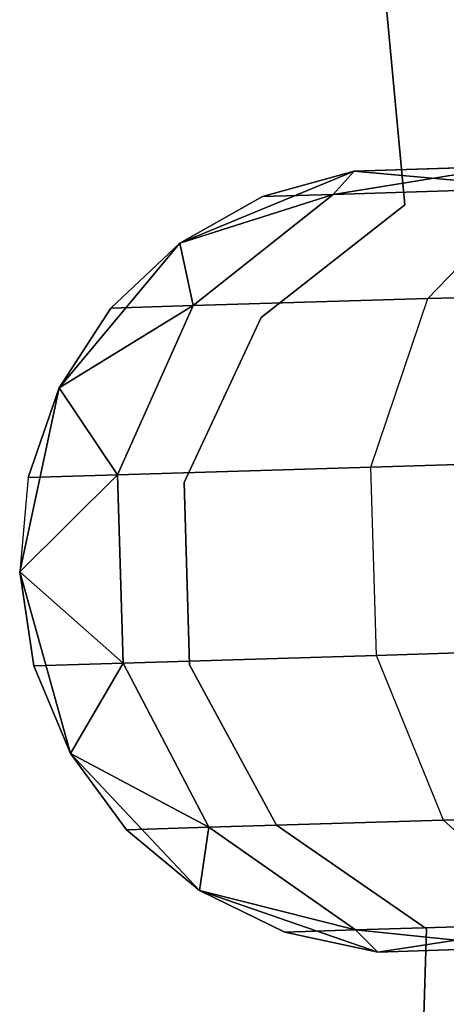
# Model space of a CAD drawing. Extents: x -91 to 91, y -91 to 262.
# Tile 264 of 480: x 59.43 to 60.51, y 0.72 to 3.22. Entities that reach past the tile are written whole.
import ezdxf

# ---------------------------------------------------------------- set-up
doc = ezdxf.new("R2010")
doc.units = 0
doc.header["$LTSCALE"] = 25.4
doc.layers.get('0').update_dxf_attribs({"linetype": 'CONTINUOUS'})

# ---------------------------------------------------------------- blocks, each defined once
blk = doc.blocks.new('ETE0_STL_1')
at = {"color": 0}
for p, q in [((59.8894, 8.3324, 164.5076), (60.4038, 2.7473, 164.5076)), ((60.4038, 2.7473, 162.5076), (59.8894, 8.3324, 162.5076)), ((60.4038, 2.7473, 162.5076), (59.8894, 8.3324, 162.5076)), ((59.8894, 8.3324, 164.5076), (60.4038, 2.7473, 164.5076)), ((60.2754, 2.8332, 327.5076), (59.8332, 2.65, 327.5076)), ((59.8332, 2.65, 163.5076), (60.2754, 2.8332, 163.5076)), ((60.2754, 2.8332, 327.5076), (59.8332, 2.65, 327.5076)), ((59.8332, 2.65, 163.5076), (60.2754, 2.8332, 163.5076)), ((60.2754, 2.8332, 322.0076), (60.0431, 2.7685, 322.0076)), ((60.0431, 2.7685, 322.0076), (60.2754, 2.8332, 327.5076)), ((60.0431, 2.7685, 322.0076), (60.2754, 2.8332, 327.5076)), ((60.2754, 2.8332, 322.0076), (60.0431, 2.7685, 322.0076)), ((60.2754, 2.8332, 168.0076), (60.0431, 2.7685, 168.0076)), ((60.0431, 2.7685, 168.0076), (60.2754, 2.8332, 163.5076)), ((60.0431, 2.7685, 168.0076), (60.2754, 2.8332, 163.5076)), ((60.2754, 2.8332, 168.0076), (60.0431, 2.7685, 168.0076)), ((60.6593, 2.8448, 321.2884), (60.2223, 2.7739, 321.1065)), ((60.6593, 2.8448, 321.2884), (60.2223, 2.7739, 321.1065)), ((60.2223, 2.7739, 168.9087), (60.6593, 2.8448, 168.7269)), ((60.2223, 2.7739, 168.9087), (60.6593, 2.8448, 168.7269)), ((60.2754, 2.8332, 322.0076), (60.2223, 2.7739, 321.1065)), ((60.2754, 2.8332, 322.0076), (60.2223, 2.7739, 321.1065)), ((60.2223, 2.7739, 168.9087), (60.2754, 2.8332, 168.0076)), ((60.2223, 2.7739, 168.9087), (60.2754, 2.8332, 168.0076)), ((60.2754, 2.8332, 322.0076), (60.6593, 2.8448, 321.2884)), ((60.2754, 2.8332, 322.0076), (60.6593, 2.8448, 321.2884)), ((60.6593, 2.8448, 168.7269), (60.2754, 2.8332, 168.0076)), ((60.6593, 2.8448, 168.7269), (60.2754, 2.8332, 168.0076)), ((60.5163, 2.8405, 322.0076), (60.2754, 2.8332, 327.5076)), ((60.5163, 2.8405, 322.0076), (60.2754, 2.8332, 327.5076)), ((60.2754, 2.8332, 163.5076), (60.5163, 2.8405, 168.0076)), ((60.2754, 2.8332, 163.5076), (60.5163, 2.8405, 168.0076)), ((60.752, 2.7899, 327.5076), (60.2754, 2.8332, 327.5076)), ((60.2754, 2.8332, 163.5076), (60.752, 2.7899, 163.5076)), ((60.752, 2.7899, 327.5076), (60.2754, 2.8332, 327.5076)), ((60.2754, 2.8332, 322.0076), (60.2754, 2.8332, 327.5076)), ((60.2754, 2.8332, 322.0076), (60.2754, 2.8332, 327.5076)), ((60.2754, 2.8332, 168.0076), (60.2754, 2.8332, 163.5076)), ((60.2754, 2.8332, 163.5076), (60.752, 2.7899, 163.5076)), ((60.2754, 2.8332, 168.0076), (60.2754, 2.8332, 163.5076)), ((60.2223, 2.7739, 321.1065), (60.7325, 2.7893, 320.3427)), ((60.2223, 2.7739, 321.1065), (60.7325, 2.7893, 320.3427)), ((60.7325, 2.7893, 169.6726), (60.2223, 2.7739, 168.9087)), ((60.7325, 2.7893, 169.6726), (60.2223, 2.7739, 168.9087)), ((60.4623, 2.5091, 320.0641), (60.7325, 2.7893, 320.3427)), ((60.4623, 2.5091, 320.0641), (60.7325, 2.7893, 320.3427)), ((60.4623, 2.5091, 169.9511), (60.7325, 2.7893, 169.6726)), ((60.4623, 2.5091, 169.9511), (60.7325, 2.7893, 169.6726)), ((59.8332, 2.65, 322.0076), (60.2223, 2.7739, 321.1065)), ((59.8332, 2.65, 322.0076), (60.2223, 2.7739, 321.1065)), ((60.2223, 2.7739, 168.9087), (59.8332, 2.65, 168.0076)), ((60.2223, 2.7739, 168.9087), (59.8332, 2.65, 168.0076)), ((60.0431, 2.7685, 322.0076), (59.8332, 2.65, 327.5076)), ((60.0431, 2.7685, 322.0076), (59.8332, 2.65, 322.0076)), ((60.0431, 2.7685, 322.0076), (59.8332, 2.65, 327.5076)), ((60.0431, 2.7685, 322.0076), (59.8332, 2.65, 322.0076)), ((60.0431, 2.7685, 168.0076), (59.8332, 2.65, 168.0076)), ((59.8332, 2.65, 163.5076), (60.0431, 2.7685, 168.0076)), ((60.0431, 2.7685, 168.0076), (59.8332, 2.65, 168.0076)), ((59.8332, 2.65, 163.5076), (60.0431, 2.7685, 168.0076)), ((60.2223, 2.7739, 321.1065), (59.8668, 2.4911, 320.9558)), ((60.2223, 2.7739, 321.1065), (59.8668, 2.4911, 320.9558)), ((59.8668, 2.4911, 169.0594), (60.2223, 2.7739, 168.9087)), ((59.8668, 2.4911, 169.0594), (60.2223, 2.7739, 168.9087)), ((60.0431, 2.7685, 322.0076), (60.2223, 2.7739, 321.1065)), ((60.0431, 2.7685, 322.0076), (60.2223, 2.7739, 321.1065)), ((60.2223, 2.7739, 168.9087), (60.0431, 2.7685, 168.0076)), ((60.2223, 2.7739, 168.9087), (60.0431, 2.7685, 168.0076)), ((60.4038, 2.7473, 164.5076), (60.0396, 2.4611, 164.5076)), ((60.0396, 2.4611, 162.5076), (60.4038, 2.7473, 162.5076)), ((60.0396, 2.4611, 162.5076), (60.4038, 2.7473, 162.5076)), ((60.4038, 2.7473, 164.5076), (60.0396, 2.4611, 164.5076)), ((60.4038, 2.7473, 164.5076), (60.4038, 2.7473, 162.5076)), ((60.4038, 2.7473, 164.5076), (60.4038, 2.7473, 162.5076)), ((59.8332, 2.65, 327.5076), (59.5268, 2.2823, 327.5076)), ((59.5268, 2.2823, 163.5076), (59.8332, 2.65, 163.5076)), ((59.8332, 2.65, 327.5076), (59.5268, 2.2823, 327.5076)), ((59.5268, 2.2823, 163.5076), (59.8332, 2.65, 163.5076)), ((59.8332, 2.65, 322.0076), (59.6576, 2.4848, 322.0076)), ((59.6576, 2.4848, 322.0076), (59.8332, 2.65, 327.5076)), ((59.6576, 2.4848, 322.0076), (59.8332, 2.65, 327.5076)), ((59.8332, 2.65, 322.0076), (59.6576, 2.4848, 322.0076)), ((59.8332, 2.65, 168.0076), (59.6576, 2.4848, 168.0076)), ((59.6576, 2.4848, 168.0076), (59.8332, 2.65, 163.5076)), ((59.6576, 2.4848, 168.0076), (59.8332, 2.65, 163.5076)), ((59.8332, 2.65, 168.0076), (59.6576, 2.4848, 168.0076)), ((59.8332, 2.65, 322.0076), (59.8332, 2.65, 327.5076)), ((59.8332, 2.65, 322.0076), (59.8332, 2.65, 327.5076)), ((59.8332, 2.65, 322.0076), (59.8668, 2.4911, 320.9558)), ((59.8332, 2.65, 322.0076), (59.8668, 2.4911, 320.9558)), ((59.8668, 2.4911, 169.0594), (59.8332, 2.65, 168.0076)), ((59.8668, 2.4911, 169.0594), (59.8332, 2.65, 168.0076)), ((59.8332, 2.65, 168.0076), (59.8332, 2.65, 163.5076)), ((59.8332, 2.65, 168.0076), (59.8332, 2.65, 163.5076)), ((60.4623, 2.5091, 320.0641), (61.3536, 2.5361, 319.4683)), ((60.4623, 2.5091, 320.0641), (61.3536, 2.5361, 319.4683)), ((61.3536, 2.5361, 170.5469), (60.4623, 2.5091, 169.9511)), ((61.3536, 2.5361, 170.5469), (60.4623, 2.5091, 169.9511)), ((59.8668, 2.4911, 320.9558), (60.4623, 2.5091, 320.0641)), ((59.8668, 2.4911, 320.9558), (60.4623, 2.5091, 320.0641)), ((60.4623, 2.5091, 169.9511), (59.8668, 2.4911, 169.0594)), ((60.4623, 2.5091, 169.9511), (59.8668, 2.4911, 169.0594)), ((60.3179, 2.0808, 319.9068), (60.4623, 2.5091, 320.0641)), ((60.3179, 2.0808, 319.9068), (60.4623, 2.5091, 320.0641)), ((60.3179, 2.0808, 170.1084), (60.4623, 2.5091, 169.9511)), ((60.3179, 2.0808, 170.1084), (60.4623, 2.5091, 169.9511)), ((59.5268, 2.2823, 322.0076), (59.8668, 2.4911, 320.9558)), ((59.5268, 2.2823, 322.0076), (59.8668, 2.4911, 320.9558)), ((59.8668, 2.4911, 169.0594), (59.5268, 2.2823, 168.0076)), ((59.8668, 2.4911, 169.0594), (59.5268, 2.2823, 168.0076)), ((59.6576, 2.4848, 322.0076), (59.5268, 2.2823, 327.5076)), ((59.6576, 2.4848, 322.0076), (59.5268, 2.2823, 322.0076)), ((59.6576, 2.4848, 322.0076), (59.5268, 2.2823, 327.5076)), ((59.6576, 2.4848, 322.0076), (59.5268, 2.2823, 322.0076)), ((59.6576, 2.4848, 168.0076), (59.5268, 2.2823, 168.0076)), ((59.5268, 2.2823, 163.5076), (59.6576, 2.4848, 168.0076)), ((59.6576, 2.4848, 168.0076), (59.5268, 2.2823, 168.0076)), ((59.5268, 2.2823, 163.5076), (59.6576, 2.4848, 168.0076)), ((59.6576, 2.4848, 322.0076), (59.8668, 2.4911, 320.9558)), ((59.6576, 2.4848, 322.0076), (59.8668, 2.4911, 320.9558)), ((59.8668, 2.4911, 169.0594), (59.6576, 2.4848, 168.0076)), ((59.8668, 2.4911, 169.0594), (59.6576, 2.4848, 168.0076)), ((59.8668, 2.4911, 320.9558), (59.6742, 2.0613, 320.8707)), ((59.8668, 2.4911, 320.9558), (59.6742, 2.0613, 320.8707)), ((59.6742, 2.0613, 169.1445), (59.8668, 2.4911, 169.0594)), ((59.6742, 2.0613, 169.1445), (59.8668, 2.4911, 169.0594)), ((60.0396, 2.4611, 164.5076), (59.8435, 2.0415, 164.5076)), ((59.8435, 2.0415, 162.5076), (60.0396, 2.4611, 162.5076)), ((59.8435, 2.0415, 162.5076), (60.0396, 2.4611, 162.5076)), ((60.0396, 2.4611, 164.5076), (59.8435, 2.0415, 164.5076)), ((60.0396, 2.4611, 164.5076), (60.0396, 2.4611, 162.5076)), ((60.0396, 2.4611, 164.5076), (60.0396, 2.4611, 162.5076)), ((59.5268, 2.2823, 327.5076), (59.4263, 1.8144, 327.5076)), ((59.4263, 1.8144, 163.5076), (59.5268, 2.2823, 163.5076)), ((59.5268, 2.2823, 327.5076), (59.4263, 1.8144, 327.5076)), ((59.4263, 1.8144, 163.5076), (59.5268, 2.2823, 163.5076)), ((59.5268, 2.2823, 322.0076), (59.4481, 2.0544, 322.0076)), ((59.4481, 2.0544, 322.0076), (59.5268, 2.2823, 327.5076)), ((59.4481, 2.0544, 322.0076), (59.5268, 2.2823, 327.5076)), ((59.5268, 2.2823, 322.0076), (59.4481, 2.0544, 322.0076)), ((59.5268, 2.2823, 168.0076), (59.4481, 2.0544, 168.0076)), ((59.4481, 2.0544, 168.0076), (59.5268, 2.2823, 163.5076)), ((59.4481, 2.0544, 168.0076), (59.5268, 2.2823, 163.5076)), ((59.5268, 2.2823, 168.0076), (59.4481, 2.0544, 168.0076)), ((59.5268, 2.2823, 322.0076), (59.5268, 2.2823, 327.5076)), ((59.5268, 2.2823, 322.0076), (59.5268, 2.2823, 327.5076)), ((59.5268, 2.2823, 322.0076), (59.6742, 2.0613, 320.8707)), ((59.5268, 2.2823, 322.0076), (59.6742, 2.0613, 320.8707)), ((59.6742, 2.0613, 169.1445), (59.5268, 2.2823, 168.0076)), ((59.6742, 2.0613, 169.1445), (59.5268, 2.2823, 168.0076)), ((59.5268, 2.2823, 168.0076), (59.5268, 2.2823, 163.5076)), ((59.5268, 2.2823, 168.0076), (59.5268, 2.2823, 163.5076)), ((60.3179, 2.0808, 319.9068), (61.2813, 2.1099, 319.2628)), ((60.3179, 2.0808, 319.9068), (61.2813, 2.1099, 319.2628)), ((61.2813, 2.1099, 170.7524), (60.3179, 2.0808, 170.1084)), ((61.2813, 2.1099, 170.7524), (60.3179, 2.0808, 170.1084)), ((59.6742, 2.0613, 320.8707), (60.3179, 2.0808, 319.9068)), ((59.6742, 2.0613, 320.8707), (60.3179, 2.0808, 319.9068)), ((60.3179, 2.0808, 170.1084), (59.6742, 2.0613, 169.1445)), ((60.3179, 2.0808, 170.1084), (59.6742, 2.0613, 169.1445)), ((60.3324, 1.6024, 319.9068), (60.3179, 2.0808, 319.9068)), ((60.3324, 1.6024, 319.9068), (60.3179, 2.0808, 319.9068)), ((60.3324, 1.6024, 170.1084), (60.3179, 2.0808, 170.1084)), ((60.3324, 1.6024, 170.1084), (60.3179, 2.0808, 170.1084)), ((59.4263, 1.8144, 322.0076), (59.6742, 2.0613, 320.8707)), ((59.4263, 1.8144, 322.0076), (59.6742, 2.0613, 320.8707)), ((59.6742, 2.0613, 169.1445), (59.4263, 1.8144, 168.0076)), ((59.6742, 2.0613, 169.1445), (59.4263, 1.8144, 168.0076)), ((59.4481, 2.0544, 322.0076), (59.4263, 1.8144, 327.5076)), ((59.4481, 2.0544, 322.0076), (59.4263, 1.8144, 327.5076)), ((59.4481, 2.0544, 322.0076), (59.4263, 1.8144, 322.0076)), ((59.4481, 2.0544, 322.0076), (59.4263, 1.8144, 322.0076)), ((59.4481, 2.0544, 168.0076), (59.4263, 1.8144, 168.0076)), ((59.4481, 2.0544, 168.0076), (59.4263, 1.8144, 168.0076)), ((59.4481, 2.0544, 168.0076), (59.4263, 1.8144, 163.5076)), ((59.4481, 2.0544, 168.0076), (59.4263, 1.8144, 163.5076)), ((59.4481, 2.0544, 322.0076), (59.6742, 2.0613, 320.8707)), ((59.4481, 2.0544, 322.0076), (59.6742, 2.0613, 320.8707)), ((59.6742, 2.0613, 169.1445), (59.4481, 2.0544, 168.0076)), ((59.6742, 2.0613, 169.1445), (59.4481, 2.0544, 168.0076)), ((59.6742, 2.0613, 320.8707), (59.6887, 1.5829, 320.8707)), ((59.6742, 2.0613, 320.8707), (59.6887, 1.5829, 320.8707)), ((59.6887, 1.5829, 169.1445), (59.6742, 2.0613, 169.1445)), ((59.6887, 1.5829, 169.1445), (59.6742, 2.0613, 169.1445)), ((59.8435, 2.0415, 164.5076), (59.8435, 2.0415, 162.5076)), ((59.8435, 2.0415, 164.5076), (59.8435, 2.0415, 162.5076)), ((59.8435, 2.0415, 164.5076), (59.8575, 1.5785, 164.5076)), ((59.8575, 1.5785, 162.5076), (59.8435, 2.0415, 162.5076)), ((59.8575, 1.5785, 162.5076), (59.8435, 2.0415, 162.5076)), ((59.8435, 2.0415, 164.5076), (59.8575, 1.5785, 164.5076)), ((59.4263, 1.8144, 327.5076), (59.5549, 1.3533, 327.5076)), ((59.5549, 1.3533, 163.5076), (59.4263, 1.8144, 163.5076)), ((59.4263, 1.8144, 327.5076), (59.5549, 1.3533, 327.5076)), ((59.4263, 1.8144, 327.5076), (59.4626, 1.576, 322.0076)), ((59.4263, 1.8144, 322.0076), (59.4263, 1.8144, 327.5076)), ((59.4263, 1.8144, 322.0076), (59.4263, 1.8144, 327.5076)), ((59.4263, 1.8144, 322.0076), (59.4626, 1.576, 322.0076)), ((59.4263, 1.8144, 327.5076), (59.4626, 1.576, 322.0076)), ((59.4263, 1.8144, 322.0076), (59.4626, 1.576, 322.0076)), ((59.4263, 1.8144, 322.0076), (59.6887, 1.5829, 320.8707)), ((59.4263, 1.8144, 322.0076), (59.6887, 1.5829, 320.8707)), ((59.6887, 1.5829, 169.1445), (59.4263, 1.8144, 168.0076)), ((59.4263, 1.8144, 168.0076), (59.4626, 1.576, 168.0076)), ((59.6887, 1.5829, 169.1445), (59.4263, 1.8144, 168.0076)), ((59.5549, 1.3533, 163.5076), (59.4263, 1.8144, 163.5076)), ((59.4626, 1.576, 168.0076), (59.4263, 1.8144, 163.5076)), ((59.4263, 1.8144, 168.0076), (59.4626, 1.576, 168.0076)), ((59.4263, 1.8144, 168.0076), (59.4263, 1.8144, 163.5076)), ((59.4626, 1.576, 168.0076), (59.4263, 1.8144, 163.5076)), ((59.4263, 1.8144, 168.0076), (59.4263, 1.8144, 163.5076)), ((60.3324, 1.6024, 319.9068), (61.2958, 1.6315, 319.2628)), ((60.3324, 1.6024, 319.9068), (61.2958, 1.6315, 319.2628)), ((61.2958, 1.6315, 170.7524), (60.3324, 1.6024, 170.1084)), ((61.2958, 1.6315, 170.7524), (60.3324, 1.6024, 170.1084)), ((59.6887, 1.5829, 320.8707), (60.3324, 1.6024, 319.9068)), ((59.6887, 1.5829, 320.8707), (60.3324, 1.6024, 319.9068)), ((60.3324, 1.6024, 170.1084), (59.6887, 1.5829, 169.1445)), ((60.3324, 1.6024, 170.1084), (59.6887, 1.5829, 169.1445)), ((60.5024, 1.1835, 320.0641), (60.3324, 1.6024, 319.9068)), ((60.5024, 1.1835, 320.0641), (60.3324, 1.6024, 319.9068)), ((60.5024, 1.1835, 169.9511), (60.3324, 1.6024, 170.1084)), ((60.5024, 1.1835, 169.9511), (60.3324, 1.6024, 170.1084)), ((59.4626, 1.576, 322.0076), (59.6887, 1.5829, 320.8707)), ((59.4626, 1.576, 322.0076), (59.6887, 1.5829, 320.8707)), ((59.6887, 1.5829, 169.1445), (59.4626, 1.576, 168.0076)), ((59.6887, 1.5829, 169.1445), (59.4626, 1.576, 168.0076)), ((59.5549, 1.3533, 322.0076), (59.6887, 1.5829, 320.8707)), ((59.5549, 1.3533, 322.0076), (59.6887, 1.5829, 320.8707)), ((59.6887, 1.5829, 169.1445), (59.5549, 1.3533, 168.0076)), ((59.6887, 1.5829, 169.1445), (59.5549, 1.3533, 168.0076)), ((59.6887, 1.5829, 320.8707), (59.9069, 1.1655, 320.9558)), ((59.6887, 1.5829, 320.8707), (59.9069, 1.1655, 320.9558)), ((59.9069, 1.1655, 169.0594), (59.6887, 1.5829, 169.1445)), ((59.9069, 1.1655, 169.0594), (59.6887, 1.5829, 169.1445)), ((59.8575, 1.5785, 164.5076), (59.8575, 1.5785, 162.5076)), ((59.8575, 1.5785, 164.5076), (59.8575, 1.5785, 162.5076)), ((59.8575, 1.5785, 164.5076), (60.0786, 1.1714, 164.5076)), ((60.0786, 1.1714, 162.5076), (59.8575, 1.5785, 162.5076)), ((60.0786, 1.1714, 162.5076), (59.8575, 1.5785, 162.5076)), ((59.8575, 1.5785, 164.5076), (60.0786, 1.1714, 164.5076)), ((59.4626, 1.576, 322.0076), (59.5549, 1.3533, 327.5076)), ((59.4626, 1.576, 322.0076), (59.5549, 1.3533, 322.0076)), ((59.4626, 1.576, 322.0076), (59.5549, 1.3533, 327.5076)), ((59.4626, 1.576, 322.0076), (59.5549, 1.3533, 322.0076)), ((59.4626, 1.576, 168.0076), (59.5549, 1.3533, 168.0076)), ((59.5549, 1.3533, 163.5076), (59.4626, 1.576, 168.0076)), ((59.4626, 1.576, 168.0076), (59.5549, 1.3533, 168.0076)), ((59.5549, 1.3533, 163.5076), (59.4626, 1.576, 168.0076)), ((59.5549, 1.3533, 327.5076), (59.883, 1.0048, 327.5076)), ((59.883, 1.0048, 163.5076), (59.5549, 1.3533, 163.5076)), ((59.5549, 1.3533, 322.0076), (59.5549, 1.3533, 327.5076)), ((59.5549, 1.3533, 322.0076), (59.5549, 1.3533, 327.5076)), ((59.5549, 1.3533, 322.0076), (59.6978, 1.1592, 322.0076)), ((59.6978, 1.1592, 322.0076), (59.5549, 1.3533, 327.5076)), ((59.6978, 1.1592, 322.0076), (59.5549, 1.3533, 327.5076)), ((59.5549, 1.3533, 327.5076), (59.883, 1.0048, 327.5076)), ((59.5549, 1.3533, 322.0076), (59.6978, 1.1592, 322.0076)), ((59.5549, 1.3533, 322.0076), (59.9069, 1.1655, 320.9558)), ((59.5549, 1.3533, 322.0076), (59.9069, 1.1655, 320.9558)), ((59.9069, 1.1655, 169.0594), (59.5549, 1.3533, 168.0076)), ((59.5549, 1.3533, 168.0076), (59.6978, 1.1592, 168.0076)), ((59.9069, 1.1655, 169.0594), (59.5549, 1.3533, 168.0076)), ((59.6978, 1.1592, 168.0076), (59.5549, 1.3533, 163.5076)), ((59.883, 1.0048, 163.5076), (59.5549, 1.3533, 163.5076)), ((59.6978, 1.1592, 168.0076), (59.5549, 1.3533, 163.5076)), ((59.5549, 1.3533, 168.0076), (59.6978, 1.1592, 168.0076)), ((59.5549, 1.3533, 168.0076), (59.5549, 1.3533, 163.5076)), ((59.5549, 1.3533, 168.0076), (59.5549, 1.3533, 163.5076)), ((60.5024, 1.1835, 320.0641), (61.3937, 1.2105, 319.4683)), ((60.5024, 1.1835, 320.0641), (61.3937, 1.2105, 319.4683)), ((61.3937, 1.2105, 170.5469), (60.5024, 1.1835, 169.9511)), ((61.3937, 1.2105, 170.5469), (60.5024, 1.1835, 169.9511)), ((59.9069, 1.1655, 320.9558), (60.5024, 1.1835, 320.0641)), ((59.9069, 1.1655, 320.9558), (60.5024, 1.1835, 320.0641)), ((60.5024, 1.1835, 169.9511), (59.9069, 1.1655, 169.0594)), ((60.5024, 1.1835, 169.9511), (59.9069, 1.1655, 169.0594)), ((60.7891, 0.9202, 320.3427), (60.5024, 1.1835, 320.0641)), ((60.7891, 0.9202, 320.3427), (60.5024, 1.1835, 320.0641)), ((60.7891, 0.9202, 169.6726), (60.5024, 1.1835, 169.9511)), ((60.7891, 0.9202, 169.6726), (60.5024, 1.1835, 169.9511)), ((59.6978, 1.1592, 322.0076), (59.9069, 1.1655, 320.9558)), ((59.6978, 1.1592, 322.0076), (59.9069, 1.1655, 320.9558)), ((59.9069, 1.1655, 169.0594), (59.6978, 1.1592, 168.0076)), ((59.9069, 1.1655, 169.0594), (59.6978, 1.1592, 168.0076)), ((59.6978, 1.1592, 322.0076), (59.883, 1.0048, 327.5076)), ((59.6978, 1.1592, 322.0076), (59.883, 1.0048, 322.0076)), ((59.6978, 1.1592, 322.0076), (59.883, 1.0048, 327.5076)), ((59.6978, 1.1592, 322.0076), (59.883, 1.0048, 322.0076)), ((59.6978, 1.1592, 168.0076), (59.883, 1.0048, 168.0076)), ((59.883, 1.0048, 163.5076), (59.6978, 1.1592, 168.0076)), ((59.6978, 1.1592, 168.0076), (59.883, 1.0048, 168.0076)), ((59.883, 1.0048, 163.5076), (59.6978, 1.1592, 168.0076)), ((59.883, 1.0048, 322.0076), (59.9069, 1.1655, 320.9558)), ((59.883, 1.0048, 322.0076), (59.9069, 1.1655, 320.9558)), ((59.9069, 1.1655, 169.0594), (59.883, 1.0048, 168.0076)), ((59.9069, 1.1655, 169.0594), (59.883, 1.0048, 168.0076)), ((59.9069, 1.1655, 320.9558), (60.2789, 0.9047, 321.1065)), ((59.9069, 1.1655, 320.9558), (60.2789, 0.9047, 321.1065)), ((60.2789, 0.9047, 168.9087), (59.9069, 1.1655, 169.0594)), ((60.2789, 0.9047, 168.9087), (59.9069, 1.1655, 169.0594)), ((60.0786, 1.1714, 164.5076), (60.0786, 1.1714, 162.5076)), ((60.0786, 1.1714, 164.5076), (60.0786, 1.1714, 162.5076)), ((60.0786, 1.1714, 164.5076), (60.4595, 0.9077, 164.5076)), ((60.4595, 0.9077, 162.5076), (60.0786, 1.1714, 162.5076)), ((60.4595, 0.9077, 162.5076), (60.0786, 1.1714, 162.5076)), ((60.0786, 1.1714, 164.5076), (60.4595, 0.9077, 164.5076)), ((59.883, 1.0048, 327.5076), (60.3354, 0.8487, 327.5076)), ((60.3354, 0.8487, 163.5076), (59.883, 1.0048, 163.5076)), ((59.883, 1.0048, 322.0076), (59.883, 1.0048, 327.5076)), ((59.883, 1.0048, 322.0076), (59.883, 1.0048, 327.5076)), ((59.883, 1.0048, 322.0076), (60.0997, 0.8993, 322.0076)), ((60.0997, 0.8993, 322.0076), (59.883, 1.0048, 327.5076)), ((60.0997, 0.8993, 322.0076), (59.883, 1.0048, 327.5076)), ((59.883, 1.0048, 327.5076), (60.3354, 0.8487, 327.5076)), ((59.883, 1.0048, 322.0076), (60.0997, 0.8993, 322.0076)), ((59.883, 1.0048, 322.0076), (60.2789, 0.9047, 321.1065)), ((59.883, 1.0048, 322.0076), (60.2789, 0.9047, 321.1065)), ((60.2789, 0.9047, 168.9087), (59.883, 1.0048, 168.0076)), ((59.883, 1.0048, 168.0076), (60.0997, 0.8993, 168.0076)), ((60.2789, 0.9047, 168.9087), (59.883, 1.0048, 168.0076)), ((60.0997, 0.8993, 168.0076), (59.883, 1.0048, 163.5076)), ((60.3354, 0.8487, 163.5076), (59.883, 1.0048, 163.5076)), ((60.0997, 0.8993, 168.0076), (59.883, 1.0048, 163.5076)), ((59.883, 1.0048, 168.0076), (60.0997, 0.8993, 168.0076)), ((59.883, 1.0048, 168.0076), (59.883, 1.0048, 163.5076)), ((59.883, 1.0048, 168.0076), (59.883, 1.0048, 163.5076)), ((60.0997, 0.8993, 322.0076), (60.2789, 0.9047, 321.1065)), ((60.0997, 0.8993, 322.0076), (60.2789, 0.9047, 321.1065)), ((60.2789, 0.9047, 168.9087), (60.0997, 0.8993, 168.0076)), ((60.2789, 0.9047, 168.9087), (60.0997, 0.8993, 168.0076)), ((60.2789, 0.9047, 321.1065), (60.7891, 0.9202, 320.3427)), ((60.2789, 0.9047, 321.1065), (60.7891, 0.9202, 320.3427)), ((60.7891, 0.9202, 169.6726), (60.2789, 0.9047, 168.9087)), ((60.7891, 0.9202, 169.6726), (60.2789, 0.9047, 168.9087)), ((60.3354, 0.8487, 322.0076), (60.2789, 0.9047, 321.1065)), ((60.2789, 0.9047, 321.1065), (60.7194, 0.8603, 321.2884)), ((60.3354, 0.8487, 322.0076), (60.2789, 0.9047, 321.1065)), ((60.2789, 0.9047, 321.1065), (60.7194, 0.8603, 321.2884)), ((60.7194, 0.8603, 168.7269), (60.2789, 0.9047, 168.9087)), ((60.2789, 0.9047, 168.9087), (60.3354, 0.8487, 168.0076)), ((60.2789, 0.9047, 168.9087), (60.3354, 0.8487, 168.0076)), ((60.7194, 0.8603, 168.7269), (60.2789, 0.9047, 168.9087)), ((60.4595, 0.9077, 164.5076), (60.2836, -4.697, 164.5076)), ((60.2836, -4.697, 162.5076), (60.4595, 0.9077, 162.5076)), ((60.2836, -4.697, 162.5076), (60.4595, 0.9077, 162.5076)), ((60.4595, 0.9077, 164.5076), (60.2836, -4.697, 164.5076)), ((60.3354, 0.8487, 327.5076), (60.8086, 0.9208, 327.5076)), ((60.8086, 0.9208, 163.5076), (60.3354, 0.8487, 163.5076)), ((60.3354, 0.8487, 327.5076), (60.8086, 0.9208, 327.5076)), ((60.8086, 0.9208, 163.5076), (60.3354, 0.8487, 163.5076)), ((60.4595, 0.9077, 164.5076), (60.4595, 0.9077, 162.5076)), ((60.4595, 0.9077, 164.5076), (60.4595, 0.9077, 162.5076)), ((60.0997, 0.8993, 322.0076), (60.3354, 0.8487, 327.5076)), ((60.0997, 0.8993, 322.0076), (60.3354, 0.8487, 322.0076)), ((60.0997, 0.8993, 322.0076), (60.3354, 0.8487, 327.5076)), ((60.0997, 0.8993, 322.0076), (60.3354, 0.8487, 322.0076)), ((60.0997, 0.8993, 168.0076), (60.3354, 0.8487, 168.0076)), ((60.3354, 0.8487, 163.5076), (60.0997, 0.8993, 168.0076)), ((60.0997, 0.8993, 168.0076), (60.3354, 0.8487, 168.0076)), ((60.3354, 0.8487, 163.5076), (60.0997, 0.8993, 168.0076)), ((60.3354, 0.8487, 322.0076), (60.7194, 0.8603, 321.2884)), ((60.3354, 0.8487, 322.0076), (60.7194, 0.8603, 321.2884)), ((60.7194, 0.8603, 168.7269), (60.3354, 0.8487, 168.0076)), ((60.7194, 0.8603, 168.7269), (60.3354, 0.8487, 168.0076)), ((60.5764, 0.856, 322.0076), (60.3354, 0.8487, 327.5076)), ((60.5764, 0.856, 322.0076), (60.3354, 0.8487, 327.5076)), ((60.5764, 0.856, 168.0076), (60.3354, 0.8487, 163.5076)), ((60.5764, 0.856, 168.0076), (60.3354, 0.8487, 163.5076)), ((60.3354, 0.8487, 322.0076), (60.3354, 0.8487, 327.5076)), ((60.3354, 0.8487, 322.0076), (60.3354, 0.8487, 327.5076)), ((60.3354, 0.8487, 168.0076), (60.3354, 0.8487, 163.5076)), ((60.3354, 0.8487, 168.0076), (60.3354, 0.8487, 163.5076))]:
    blk.add_line(p, q, dxfattribs=at)

msp = doc.modelspace()

# ---------------------------------------------------------------- block references
at = {"color": 253}
msp.add_blockref('ETE0_STL_1', (0, 0), dxfattribs=at)

doc.saveas('drawing.dxf')
